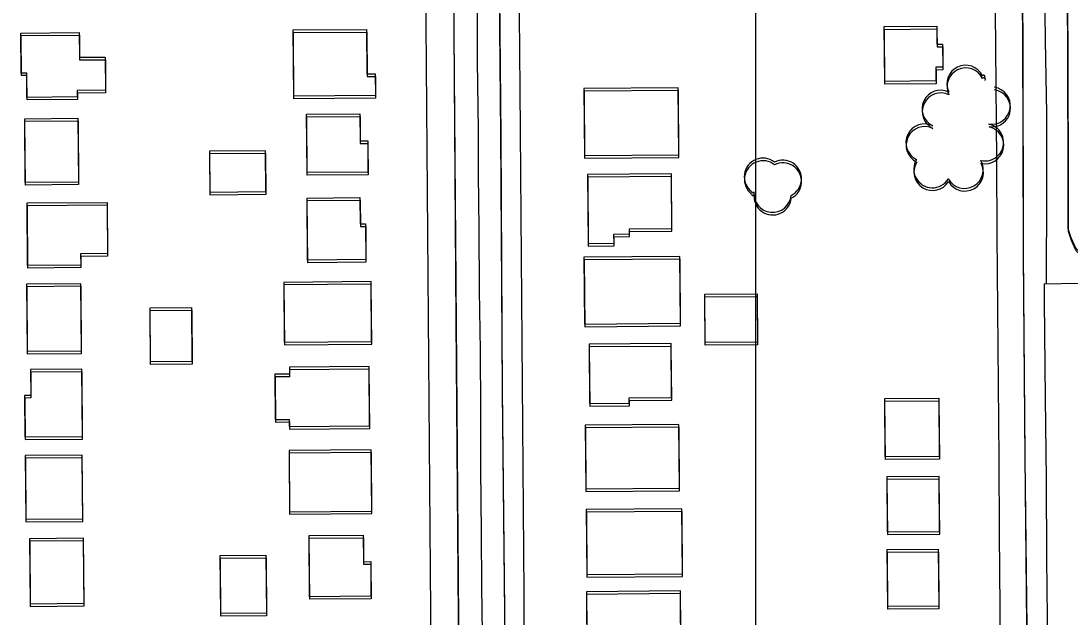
# Model space of a CAD drawing. Extents: x -25029 to 2274964, y -81170 to 687028.
# Drawn here: x 9558 to 10120, y -65793 to -65473 of the extents above; entities that cross this region are included whole.
import ezdxf

# ---------------------------------------------------------------- set-up
doc = ezdxf.new("R2010")
doc.units = 0
for name, color, linetype in [('81911BEA - RW_X_Fee_RW', 7, 'Continuous'), ('BLDG', 7, 'Continuous'), ('GE_X_CL_2000', 7, 'Continuous'), ('ROAD', 7, 'Continuous'), ('TI_BORDER', 7, 'Continuous'), ('TREES', 7, 'Continuous')]:
    doc.layers.add(name, color=color, linetype=linetype)

msp = doc.modelspace()

# ---------------------------------------------------------------- linework, layer by layer
at = {"layer": '81911BEA - RW_X_Fee_RW'}
for points in [[(9832.26, -66392.79), (9831.35, -66274.89), (9831.01, -66229.89), (9830.66, -66184.89), (9830.31, -66139.89), (9829.96, -66094.89), (9829.61, -66049.89), (9829.27, -66004.89), (9828.92, -65959.89), (9828.57, -65914.9), (9828.22, -65869.9), (9827.88, -65824.9), (9827.53, -65779.9), (9827.18, -65734.9), (9826.83, -65689.9), (9826.49, -65644.9), (9826.14, -65599.9), (9825.79, -65554.91), (9825.44, -65509.91), (9825.13, -65469.91), (9824.82, -65429.91), (9823.82, -65299.91)], [(10082.92, -65827.93), (10082.61, -65787.93), (10082.3, -65747.93), (10081.99, -65707.93), (10081.68, -65667.93), (10081.37, -65627.93), (10081.06, -65587.93), (10080.76, -65547.94), (10080.45, -65507.94), (10080.14, -65467.94), (10079.83, -65427.94), (10078.83, -65298.36)], [(9782.27, -66393.94), (9781.43, -66284.78), (9781.08, -66239.78), (9780.73, -66194.79), (9780.38, -66149.79), (9780.04, -66104.79), (9779.69, -66059.79), (9779.34, -66014.79), (9778.99, -65969.79), (9778.65, -65924.79), (9778.3, -65879.79), (9777.95, -65834.8), (9777.6, -65789.8), (9777.26, -65744.8), (9776.91, -65699.8), (9776.56, -65654.8), (9776.21, -65609.8), (9775.86, -65564.8), (9775.52, -65519.8), (9775.17, -65474.8), (9774.82, -65429.81), (9774.02, -65326.61)]]:
    msp.add_lwpolyline(points, dxfattribs=at)
at = {"layer": 'BLDG'}
for points in [[(10048.66, -65476.25), (10048.73, -65485.86), (10051.78, -65485.84), (10051.87, -65498.23), (10048.14, -65498.26), (10048.2, -65505.58), (10020.77, -65505.79), (10020.55, -65476.47)], [(9589.35, -65492.89), (9603.16, -65492.79), (9603.3, -65510.58), (9588.2, -65510.7), (9588.22, -65514.13), (9561.26, -65514.34), (9561.15, -65501.3), (9558.21, -65501.33), (9558.05, -65479.89), (9589.25, -65479.64)], [(9589.46, -65494.28), (9603.27, -65494.18), (9603.41, -65511.97), (9588.31, -65512.09), (9588.33, -65515.52), (9561.37, -65515.72), (9561.26, -65502.68), (9558.32, -65502.71), (9558.16, -65481.27), (9589.36, -65481.03)], [(9743.15, -65477.94), (9743.33, -65501.77), (9747.82, -65501.74), (9747.91, -65513.41), (9704.18, -65513.75), (9703.91, -65478.25)], [(9743.26, -65479.35), (9743.44, -65503.18), (9747.93, -65503.15), (9748.02, -65514.82), (9704.29, -65515.15), (9704.02, -65479.65)], [(10048.77, -65477.69), (10048.84, -65487.3), (10051.89, -65487.28), (10051.98, -65499.67), (10048.25, -65499.7), (10048.31, -65507.02), (10020.88, -65507.23), (10020.66, -65477.91)], [(9859.92, -65545.46), (9910.46, -65545.07), (9910.18, -65509.28), (9859.63, -65509.67)], [(9860.02, -65546.88), (9910.56, -65546.5), (9910.29, -65510.71), (9859.74, -65511.09)], [(9588.52, -65525.55), (9588.79, -65559.72), (9560.36, -65559.94), (9560.08, -65525.77)], [(9588.63, -65526.94), (9588.89, -65561.11), (9560.46, -65561.32), (9560.19, -65527.15)], [(9739.6, -65523.15), (9739.72, -65537.66), (9743.78, -65537.62), (9743.91, -65554.38), (9711.34, -65554.64), (9711.09, -65523.38)], [(9739.71, -65524.56), (9739.82, -65539.07), (9743.88, -65539.03), (9744.01, -65555.79), (9711.44, -65556.04), (9711.2, -65524.78)], [(9659.19, -65565.09), (9689.22, -65564.86), (9689.05, -65543.01), (9659.02, -65543.24)], [(9659.29, -65566.49), (9689.32, -65566.26), (9689.15, -65544.41), (9659.12, -65544.64)], [(9861.83, -65592.57), (9875.76, -65592.46), (9875.72, -65587.6), (9884.03, -65587.54), (9884.01, -65584.86), (9906.68, -65584.67), (9906.46, -65555.3), (9861.54, -65555.65)], [(9861.93, -65593.99), (9875.86, -65593.88), (9875.82, -65589.02), (9884.13, -65588.96), (9884.11, -65586.28), (9906.78, -65586.1), (9906.56, -65556.73), (9861.64, -65557.07)], [(9604.36, -65598.07), (9590.01, -65598.18), (9590.06, -65604.19), (9561.62, -65604.42), (9561.37, -65570.94), (9604.15, -65570.6)], [(9604.46, -65599.46), (9590.11, -65599.57), (9590.16, -65605.58), (9561.72, -65605.8), (9561.47, -65572.32), (9604.25, -65571.99)], [(9739.66, -65568.06), (9739.77, -65582.14), (9742.63, -65582.11), (9742.78, -65601.27), (9711.56, -65601.52), (9711.3, -65568.28)], [(9739.76, -65569.47), (9739.87, -65583.55), (9742.73, -65583.52), (9742.88, -65602.68), (9711.66, -65602.92), (9711.4, -65569.68)], [(9859.94, -65635.79), (9911.36, -65635.38), (9911.08, -65599.6), (9859.66, -65600)], [(9860.03, -65637.21), (9911.45, -65636.81), (9911.18, -65601.03), (9859.76, -65601.42)], [(9561.01, -65614.43), (9561.28, -65650.33), (9590.41, -65650.1), (9590.13, -65614.2)], [(9561.1, -65615.81), (9561.37, -65651.71), (9590.5, -65651.49), (9590.22, -65615.59)], [(9699.06, -65645.46), (9745.84, -65645.1), (9745.6, -65613.09), (9698.81, -65613.46)], [(9699.15, -65646.86), (9745.93, -65646.51), (9745.69, -65614.5), (9698.9, -65614.86)], [(9952.35, -65619.61), (9952.55, -65645.44), (9924.55, -65645.66), (9924.35, -65619.82)], [(9952.44, -65621.04), (9952.64, -65646.87), (9924.64, -65647.09), (9924.44, -65621.25)], [(9649.41, -65627.02), (9649.63, -65655.92), (9627.41, -65656.09), (9627.18, -65627.19)], [(9649.5, -65628.41), (9649.72, -65657.31), (9627.5, -65657.48), (9627.27, -65628.58)], [(9862.67, -65678.4), (9883.94, -65678.24), (9883.91, -65675.27), (9906.58, -65675.09), (9906.36, -65646.31), (9862.42, -65646.65)], [(9862.76, -65679.82), (9884.03, -65679.66), (9884, -65676.69), (9906.67, -65676.52), (9906.45, -65647.74), (9862.51, -65648.07)], [(9563.16, -65660.22), (9563.27, -65674.03), (9559.98, -65674.06), (9560.16, -65696.25), (9590.99, -65696), (9590.7, -65660)], [(9563.25, -65661.6), (9563.36, -65675.41), (9560.07, -65675.44), (9560.24, -65697.63), (9591.07, -65697.39), (9590.79, -65661.39)], [(9744.57, -65658.61), (9701.82, -65658.95), (9701.85, -65662.63), (9694.09, -65662.69), (9694.27, -65686.91), (9701.72, -65686.85), (9701.75, -65690.69), (9744.81, -65690.36)], [(9744.66, -65660.02), (9701.91, -65660.35), (9701.94, -65664.03), (9694.18, -65664.09), (9694.36, -65688.31), (9701.81, -65688.25), (9701.84, -65692.09), (9744.9, -65691.77)], [(10049.72, -65675.48), (10049.97, -65706.68), (10021.05, -65706.91), (10020.8, -65675.7)], [(10049.81, -65676.92), (10050.05, -65708.12), (10021.13, -65708.35), (10020.89, -65677.14)], [(9860.63, -65724.16), (9910.83, -65723.77), (9910.56, -65689.67), (9860.36, -65690.06)], [(9860.71, -65725.58), (9910.91, -65725.2), (9910.65, -65691.1), (9860.45, -65691.48)], [(9560.35, -65706.31), (9560.62, -65740.38), (9591.1, -65740.13), (9590.83, -65706.07)], [(9701.9, -65736.33), (9745.94, -65735.98), (9745.69, -65703.27), (9701.65, -65703.62)], [(9701.98, -65737.73), (9746.02, -65737.39), (9745.77, -65704.68), (9701.73, -65705.02)], [(9560.43, -65707.69), (9560.7, -65741.76), (9591.18, -65741.52), (9590.91, -65707.46)], [(10021.88, -65717.67), (10022.1, -65747.08), (10050.14, -65746.86), (10049.92, -65717.46)], [(10021.96, -65719.11), (10022.18, -65748.52), (10050.22, -65748.3), (10050, -65718.9)], [(9861.14, -65769.97), (9912.37, -65769.57), (9912.11, -65734.73), (9860.88, -65735.13)], [(9861.22, -65771.39), (9912.45, -65771), (9912.19, -65736.16), (9860.96, -65736.55)], [(9562.69, -65750.82), (9562.97, -65785.66), (9591.81, -65785.43), (9591.54, -65750.59)], [(9562.77, -65752.2), (9563.04, -65787.04), (9591.88, -65786.82), (9591.62, -65751.98)], [(9741.41, -65748.92), (9741.51, -65763.11), (9745.4, -65763.08), (9745.55, -65781.6), (9712.65, -65781.86), (9712.39, -65749.15)], [(9741.49, -65750.33), (9741.59, -65764.52), (9745.48, -65764.49), (9745.62, -65783.01), (9712.72, -65783.26), (9712.47, -65750.55)], [(10049.42, -65756.38), (10049.67, -65786.87), (10022.36, -65787.07), (10022.12, -65756.59)], [(10049.5, -65757.82), (10049.74, -65788.31), (10022.43, -65788.51), (10022.2, -65758.03)], [(9689.3, -65759.59), (9689.55, -65790.66), (9665.05, -65790.84), (9664.8, -65759.77)], [(9689.38, -65760.99), (9689.62, -65792.06), (9665.12, -65792.24), (9664.88, -65761.17)], [(9861.23, -65813.98), (9911.6, -65813.59), (9911.34, -65778.8), (9860.96, -65779.19)], [(9861.3, -65815.4), (9911.67, -65815.02), (9911.41, -65780.23), (9861.03, -65780.61)]]:
    msp.add_lwpolyline(points, close=True, dxfattribs=at)
at = {"layer": 'GE_X_CL_2000'}
for points in [[(10105.55, -65331.18), (10106.07, -65401.74), (10106.24, -65439.74), (10106.65, -65483.88), (10107.45, -65522.98), (10107.48, -65564.54), (10107.33, -65614.27)], [(9802.35, -65441.28), (9802.48, -65494.87), (9802.97, -65531.91), (9803, -65555.42), (9803.3, -65584.75), (9803.47, -65617.89), (9804.13, -65649.92), (9804.23, -65681.72), (9804.23, -65713.14), (9804.59, -65747.7), (9804.78, -65776.67), (9805.27, -65813.9)], [(10106.14, -65614.28), (10106.11, -65623.49), (10106.73, -65675.51), (10107.28, -65718.98), (10107.51, -65761.57), (10108.04, -65808.72), (10107.99, -65853.4), (10108.54, -65907.68), (10109.03, -65945.76), (10108.77, -65986.82), (10109.32, -66022.46), (10110.05, -66052.93), (10110.07, -66059.86), (10110.1, -66086.44), (10109.9, -66126.88), (10110.21, -66158.5), (10111, -66195.51), (10111.16, -66235.35), (10111.62, -66272.64), (10111.68, -66301.38), (10111.9, -66308.16), (10114.08, -66374.8), (10114.1, -66379.74)], [(10106.14, -65614.28), (10133.47, -65613.78), (10164.54, -65614.09), (10193.1, -65614.21), (10227.44, -65615.65), (10253.07, -65618.19), (10287.18, -65623.51), (10313.56, -65628.04)]]:
    msp.add_lwpolyline(points, dxfattribs=at)
at = {"layer": 'ROAD'}
for points in [[(10038.42, -65284.53), (10050.76, -65284.42), (10072.54, -65284.57), (10081.05, -65285.21), (10085.65, -65288.2), (10089.86, -65292.88), (10092.63, -65297.66), (10093.62, -65304.12), (10093.39, -65377.16), (10094.61, -65480.31), (10094.87, -65597.54), (10095.78, -65706.64), (10096.81, -65797.15)], [(10251.54, -65607.65), (10236.85, -65606.1), (10221.47, -65604.89), (10201.95, -65603.94), (10182.17, -65603.68), (10159.58, -65603.51), (10138.99, -65603.43), (10133.87, -65602.69), (10127.58, -65599.56), (10123.18, -65595.14), (10120.73, -65589.61), (10119.09, -65584.71), (10119.05, -65564.05), (10118.88, -65487.82), (10117.56, -65320.38), (10117.42, -65309.05), (10117.5, -65301.04), (10120.57, -65294.32), (10127.02, -65287.81), (10131.62, -65285.54), (10139.07, -65284.99), (10169.8, -65284.79), (10251.51, -65284.26)], [(10251.64, -65609.12), (10236.95, -65607.57), (10221.57, -65606.35), (10202.05, -65605.4), (10182.27, -65605.14), (10159.68, -65604.97), (10139.09, -65604.88), (10133.97, -65604.14), (10127.68, -65601.01), (10123.28, -65596.59), (10120.83, -65591.06), (10119.19, -65586.16), (10119.15, -65565.5), (10118.99, -65489.27), (10117.69, -65321.83), (10117.55, -65310.5), (10117.63, -65302.49), (10120.7, -65295.77), (10127.15, -65289.26), (10131.75, -65286.99), (10139.2, -65286.44), (10169.93, -65286.25), (10251.64, -65285.73)], [(9643.25, -65302.19), (9656.13, -65300.24), (9709.98, -65292.09), (9730.34, -65290.05), (9742.73, -65290.36), (9756.68, -65291.57), (9768.11, -65293.81), (9775.32, -65298.39), (9780.38, -65305.58), (9784.42, -65314), (9787.36, -65321.17), (9789.23, -65328.07), (9790, -65480.1), (9791.11, -65635.46), (9792.94, -65862.11)], [(9658.24, -65298.51), (9709.85, -65290.69), (9730.21, -65288.65), (9742.6, -65288.95), (9756.55, -65290.16), (9767.98, -65292.4), (9775.19, -65296.98), (9780.25, -65304.17), (9784.29, -65312.59), (9787.23, -65319.76), (9789.1, -65326.66), (9789.89, -65478.69), (9791.02, -65634.05), (9792.88, -65860.7)], [(9817.4, -65886.29), (9817.19, -65789.03), (9815.99, -65670.67), (9815.18, -65533.97), (9813.88, -65402.02), (9813.51, -65313.45), (9813.11, -65304), (9815, -65296.7), (9819.37, -65291.67), (9824.65, -65288.96), (9834.82, -65286.5)], [(10093.51, -65378.61), (10094.72, -65481.76), (10094.97, -65598.99), (10095.86, -65708.09), (10096.88, -65798.6)], [(9817.46, -65887.7), (9817.26, -65790.44), (9816.08, -65672.08), (9815.28, -65535.38), (9814, -65403.43)]]:
    msp.add_lwpolyline(points, dxfattribs=at)
at = {"layer": 'TI_BORDER'}
msp.add_lwpolyline([(9951.64, -64448.36), (16951.64, -64448.36), (16951.64, -69048.36), (9951.64, -69048.36)], close=True, dxfattribs=at)
at = {"layer": 'TREES'}
for centre, radius, start, end in [((10064.07, -65507.12), 10, 25.8349, 205.8349), ((10064.18, -65508.57), 10, 25.8279, 205.8279), ((10073.78, -65503.27), 0.87, 323.9784, 143.9784), ((10073.88, -65504.72), 0.87, 323.9714, 143.9714), ((10050.78, -65520.51), 10, 64.5465, 244.5465), ((10078.05, -65518.79), 10, 261.7264, 81.7264), ((10078.15, -65520.24), 10, 261.7194, 81.7194), ((10050.88, -65521.95), 10, 64.5395, 244.5395), ((10042.14, -65538.55), 10, 64.3227, 244.3227), ((10042.24, -65539.99), 10, 64.3157, 244.3157), ((10074.43, -65538.44), 10, 257.4316, 77.4316), ((10074.53, -65539.89), 10, 257.4246, 77.4246), ((9955.53, -65556.91), 10, 51.9969, 231.9969), ((9955.62, -65558.34), 10, 51.9899, 231.9899), ((9966.15, -65557.97), 10, 296.5369, 116.5369), ((9966.25, -65559.41), 10, 296.5299, 116.5299), ((10046.33, -65552.8), 10, 148.3901, 328.3901), ((10046.43, -65554.25), 10, 148.3831, 328.3831), ((10063.55, -65553.12), 10, 209.4718, 29.4718), ((10063.65, -65554.57), 10, 209.4648, 29.4648), ((9950.04, -65564.86), 0.678, 174.2669, 354.2669), ((9950.14, -65566.29), 0.678, 174.2599, 354.2599), ((9960.67, -65565.92), 10, 174.2669, 354.2669), ((9960.76, -65567.36), 10, 174.2599, 354.2599)]:
    msp.add_arc(centre, radius, start, end, dxfattribs=at)

doc.saveas('drawing.dxf')
